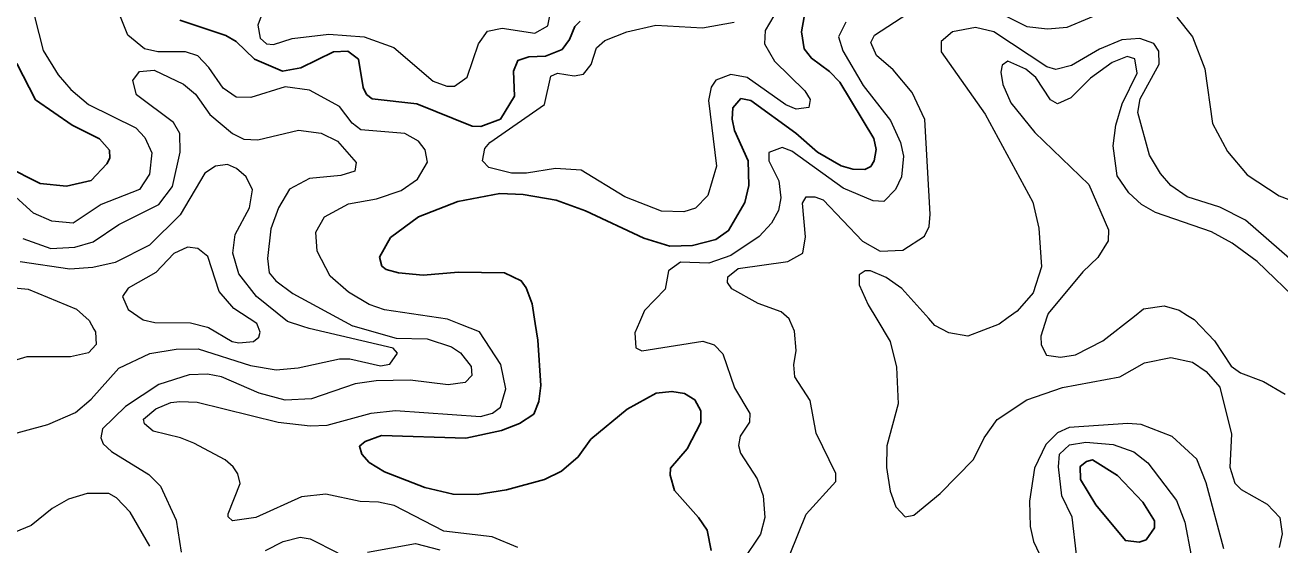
# Model space of a CAD drawing. Extents: x 473.9 to 500, y 7733.1 to 7760.8.
# Drawn here: x 489.264 to 492.567, y 7739.125 to 7740.495 of the extents above; entities that cross this region are included whole.
import ezdxf

# ---------------------------------------------------------------- set-up
doc = ezdxf.new("R2010")
doc.units = 0
doc.header["$LTSCALE"] = 0.032
doc.layers.add('1', color=7, linetype='Continuous', lineweight=25)
doc.layers.add('2', color=7, linetype='Continuous', lineweight=13)

msp = doc.modelspace()

# ---------------------------------------------------------------- linework, layer by layer
at = {"layer": '1'}
for points in [[(491.3219, 7740.5567), (491.3075, 7740.4772), (491.315, 7740.4327), (491.3338, 7740.4078), (491.3818, 7740.3725), (491.4083, 7740.3451), (491.4984, 7740.1958), (491.5042, 7740.1676), (491.4991, 7740.1369), (491.4901, 7740.1228), (491.4745, 7740.1144), (491.443, 7740.1154), (491.4123, 7740.1241), (491.3495, 7740.1602), (491.2932, 7740.2101), (491.1743, 7740.2963), (491.1483, 7740.3016), (491.1267, 7740.2771), (491.1248, 7740.2474), (491.1316, 7740.2173), (491.1674, 7740.1377), (491.169, 7740.0724), (491.1587, 7740.0277), (491.1159, 7739.9536), (491.0822, 7739.9301), (491.0208, 7739.9145), (490.9613, 7739.912), (490.8929, 7739.9335), (490.739, 7740.0055), (490.6618, 7740.0336), (490.5749, 7740.0489), (490.5136, 7740.0515), (490.4026, 7740.0298), (490.2994, 7739.9898), (490.2257, 7739.9352), (490.1971, 7739.8835), (490.2031, 7739.8597), (490.2142, 7739.8509), (490.2463, 7739.8417), (490.3119, 7739.8359), (490.4048, 7739.8439), (490.5261, 7739.8423), (490.57, 7739.8211), (490.583, 7739.8026), (490.5983, 7739.7605), (490.6067, 7739.7084), (490.6137, 7739.6649), (490.6215, 7739.5453), (490.6164, 7739.5026), (490.6028, 7739.4698), (490.5649, 7739.445), (490.5175, 7739.4265), (490.4244, 7739.4066), (490.2015, 7739.4129), (490.1591, 7739.3975), (490.144, 7739.3847), (490.1501, 7739.3643)], [(489.6709, 7740.5078), (489.7921, 7740.4677), (489.8192, 7740.4517), (489.8675, 7740.4052), (489.9409, 7740.3734), (489.9892, 7740.3823), (490.0755, 7740.4245), (490.1137, 7740.4264), (490.1414, 7740.405), (490.1534, 7740.3307), (490.1621, 7740.3126), (490.1774, 7740.3008), (490.2948, 7740.2874), (490.4403, 7740.2288), (490.4635, 7740.228), (490.5151, 7740.2469), (490.5522, 7740.3078), (490.5494, 7740.3734), (490.5605, 7740.4018), (490.59, 7740.4116), (490.6341, 7740.4135), (490.6774, 7740.4306), (490.6966, 7740.4572), (490.7106, 7740.4911), (490.7246, 7740.5056)], [(489.2129, 7740.1229), (489.3031, 7740.0779), (489.3725, 7740.0707), (489.4378, 7740.0859), (489.479, 7740.1294), (489.4863, 7740.1445), (489.4857, 7740.1656), (489.4596, 7740.1952), (489.3877, 7740.2315), (489.2914, 7740.2985), (489.2422, 7740.3942)], [(490.1501, 7739.3643), (490.1698, 7739.3423), (490.2095, 7739.3175), (490.3156, 7739.2761), (490.3904, 7739.2582), (490.4534, 7739.2578), (490.5312, 7739.2696), (490.6308, 7739.2976), (490.6758, 7739.3195), (490.72, 7739.357), (490.7534, 7739.4035), (490.8486, 7739.4826), (490.9252, 7739.5247), (490.9666, 7739.5296), (491, 7739.5236), (491.0267, 7739.507), (491.0425, 7739.4787), (491.0423, 7739.4471), (491.0067, 7739.3779), (490.9625, 7739.3269), (490.9617, 7739.3086), (490.973, 7739.2679), (491.0364, 7739.1974), (491.0591, 7739.1639), (491.0701, 7739.1105)]]:
    msp.add_lwpolyline(points, dxfattribs=at)
msp.add_lwpolyline([(492.083, 7739.2309), (492.0422, 7739.2969), (492.0417, 7739.3316), (492.0582, 7739.3448), (492.0741, 7739.3487), (492.1399, 7739.308), (492.2063, 7739.2374), (492.2373, 7739.1881), (492.2375, 7739.1698), (492.2149, 7739.1385), (492.197, 7739.1324), (492.1606, 7739.1364)], close=True, dxfattribs=at)
at = {"layer": '2'}
for points in [[(489.1993, 7740.8892), (489.2773, 7740.7799), (489.299, 7740.7373), (489.3031, 7740.6938), (489.2781, 7740.6118), (489.2757, 7740.5668), (489.3111, 7740.4285), (489.3505, 7740.3642), (489.3843, 7740.3256), (489.4309, 7740.2862), (489.5555, 7740.2243), (489.5788, 7740.1986), (489.5973, 7740.1584), (489.5909, 7740.1021), (489.5644, 7740.0619), (489.4639, 7740.0225), (489.3899, 7739.9726), (489.3336, 7739.9782), (489.2854, 7739.9992), (489.172, 7740.1021)], [(489.9148, 7740.6005), (489.8763, 7740.4952), (489.8828, 7740.4605), (489.8992, 7740.4455), (489.9177, 7740.4436), (489.9666, 7740.4596), (490.0636, 7740.471), (490.1563, 7740.4644), (490.234, 7740.4362), (490.338, 7740.3475), (490.3738, 7740.3338), (490.3943, 7740.3343), (490.4278, 7740.3575), (490.4572, 7740.4455), (490.4809, 7740.4794), (490.5192, 7740.4871), (490.6055, 7740.4736), (490.6399, 7740.4929), (490.6527, 7740.5598)], [(491.6436, 7739.9643), (491.6468, 7739.9964), (491.6326, 7740.2467), (491.5987, 7740.3176), (491.5494, 7740.3769), (491.5049, 7740.4152), (491.49, 7740.4496), (491.4995, 7740.4689), (491.6403, 7740.5598)], [(491.765, 7740.5602), (491.901, 7740.4917), (491.9552, 7740.4856), (492.007, 7740.4898), (492.1246, 7740.5389)], [(491.246, 7740.5389), (491.212, 7740.4807), (491.2104, 7740.4462), (491.2363, 7740.4003), (491.3161, 7740.3217), (491.3307, 7740.2989), (491.3271, 7740.2783), (491.2939, 7740.2733), (491.2664, 7740.2851), (491.1646, 7740.357), (491.1218, 7740.3649), (491.0824, 7740.3496), (491.0698, 7740.3318), (491.0631, 7740.2961), (491.0838, 7740.1235), (491.0607, 7740.0463), (491.029, 7740.0123), (490.9978, 7740.0032), (490.9394, 7740.0048), (490.8425, 7740.0423), (490.7272, 7740.1125), (490.6602, 7740.1172), (490.5833, 7740.1045), (490.5444, 7740.1045), (490.4841, 7740.1198), (490.4678, 7740.1372), (490.4744, 7740.1699), (490.4874, 7740.1853), (490.6311, 7740.2862), (490.6474, 7740.3606), (490.6656, 7740.3681), (490.7089, 7740.3618), (490.734, 7740.366), (490.7542, 7740.3917), (490.7681, 7740.4354), (490.7902, 7740.4543), (490.8478, 7740.4777), (490.9245, 7740.4952), (491.0472, 7740.488), (491.1308, 7740.5031)], [(490.3756, 7739.7202), (490.21, 7739.7443), (490.1698, 7739.7588), (490.1151, 7739.7909), (490.0669, 7739.8335), (490.0323, 7739.8995), (490.0291, 7739.9493), (490.0516, 7739.9895), (490.1151, 7740.0241), (490.1891, 7740.0369), (490.2534, 7740.0595), (490.2968, 7740.0892), (490.3234, 7740.1342), (490.3169, 7740.1664), (490.2992, 7740.1889), (490.2631, 7740.209), (490.1473, 7740.2194), (490.1248, 7740.2363), (490.091, 7740.2806), (490.0122, 7740.324), (489.9479, 7740.332), (489.8578, 7740.3047), (489.8193, 7740.3055), (489.7855, 7740.3288), (489.7477, 7740.3835), (489.7187, 7740.414), (489.6858, 7740.4245), (489.6134, 7740.4245), (489.578, 7740.4325), (489.5338, 7740.4687), (489.5145, 7740.517)], [(491.4247, 7740.5026), (491.4048, 7740.4645), (491.4165, 7740.4274), (491.4703, 7740.3356), (491.5419, 7740.2439), (491.5683, 7740.1861), (491.5759, 7740.1492), (491.5713, 7740.0954), (491.5555, 7740.0618), (491.5248, 7740.0297), (491.4965, 7740.0315), (491.4176, 7740.0656), (491.2821, 7740.1626), (491.257, 7740.1727), (491.2213, 7740.1596), (491.222, 7740.1373), (491.2477, 7740.0848), (491.2536, 7740.0395), (491.247, 7740.0061), (491.2285, 7739.9727), (491.1959, 7739.9381), (491.1217, 7739.8882), (491.0636, 7739.8677), (490.9894, 7739.8704), (490.9579, 7739.8475), (490.949, 7739.7991), (490.8946, 7739.7429), (490.8813, 7739.7118), (490.8691, 7739.6835), (490.8712, 7739.6442), (490.8875, 7739.6364), (491.0477, 7739.6622), (491.0777, 7739.652), (491.101, 7739.6287), (491.1314, 7739.5393), (491.1715, 7739.4716), (491.1712, 7739.4486), (491.1461, 7739.4117), (491.1419, 7739.3867), (491.1475, 7739.3671), (491.1911, 7739.2992), (491.2066, 7739.2541), (491.2109, 7739.1973), (491.1995, 7739.1534), (491.1518, 7739.0809)], [(492.1995, 7740.3008), (492.249, 7740.3918), (492.2489, 7740.4262), (492.2351, 7740.4468), (492.1985, 7740.4599), (492.1508, 7740.4565), (492.0924, 7740.4314), (492.0184, 7740.3888), (491.9777, 7740.3778), (491.9537, 7740.3849), (491.8142, 7740.4776), (491.766, 7740.4886), (491.7049, 7740.4771), (491.6755, 7740.4519), (491.6751, 7740.4244), (491.7915, 7740.2607), (491.9166, 7740.0286), (491.9322, 7739.96), (491.9395, 7739.8575), (491.9173, 7739.7895), (491.8758, 7739.7411), (491.8521, 7739.724), (491.8279, 7739.7065), (491.7452, 7739.6751), (491.6952, 7739.6836), (491.6591, 7739.7036), (491.6433, 7739.7214), (491.5723, 7739.8009), (491.5309, 7739.8302), (491.4898, 7739.8473), (491.4753, 7739.8476), (491.4592, 7739.8372), (491.4595, 7739.8102), (491.4835, 7739.7579), (491.5064, 7739.7196), (491.5413, 7739.6614), (491.5575, 7739.5933), (491.562, 7739.4963), (491.5325, 7739.3859), (491.5318, 7739.3291), (491.5409, 7739.2669), (491.5562, 7739.2251), (491.5803, 7739.1984), (491.6039, 7739.2028), (491.6732, 7739.2603), (491.7604, 7739.3503), (491.7888, 7739.4068), (491.8228, 7739.4555), (491.9011, 7739.5075), (491.9949, 7739.54), (492.1459, 7739.5677), (492.2106, 7739.6048), (492.28, 7739.6188), (492.3373, 7739.6068), (492.3735, 7739.5818), (492.4089, 7739.5403), (492.4394, 7739.4165), (492.4355, 7739.3302), (492.4486, 7739.2875), (492.4649, 7739.2708), (492.5333, 7739.2324), (492.5671, 7739.1974), (492.573, 7739.1543), (492.5657, 7739.118)], [(492.2956, 7740.5159), (492.3371, 7740.4638), (492.3695, 7740.3802), (492.3897, 7740.2355), (492.4297, 7740.1623), (492.4809, 7740.1001), (492.5654, 7740.045), (492.6166, 7740.0255)], [(492.1916, 7740.3684), (492.1857, 7740.4065), (492.1653, 7740.4122), (492.1252, 7740.3962), (492.0689, 7740.3552), (492.0169, 7740.3038), (491.9821, 7740.2878), (491.9637, 7740.2982), (491.9248, 7740.3568), (491.8986, 7740.3789), (491.8512, 7740.4001), (491.8364, 7740.3896), (491.8325, 7740.3711), (491.8377, 7740.3385), (491.8586, 7740.2898), (491.9224, 7740.2123), (492.0638, 7740.0752), (492.1162, 7739.9551), (492.1151, 7739.9266), (492.0877, 7739.8822), (492.048, 7739.8447), (491.9567, 7739.7349), (491.9536, 7739.7252), (491.9378, 7739.6753), (491.9386, 7739.6527), (491.9525, 7739.6253), (491.9895, 7739.6197), (492.0291, 7739.6255), (492.1011, 7739.663), (492.1842, 7739.7281), (492.208, 7739.7468), (492.2624, 7739.7549), (492.302, 7739.7434), (492.3239, 7739.7299), (492.3413, 7739.7191), (492.3949, 7739.6626), (492.4386, 7739.5957), (492.4634, 7739.5783), (492.5239, 7739.5552), (492.5812, 7739.5218)], [(489.2573, 7739.9326), (489.3314, 7739.9059), (489.3944, 7739.9095), (489.4424, 7739.9242), (489.5105, 7739.9693), (489.6155, 7740.0226), (489.6519, 7740.0699), (489.6721, 7740.1605), (489.671, 7740.2093), (489.6542, 7740.2388), (489.557, 7740.3109), (489.5474, 7740.3491), (489.5649, 7740.373), (489.6031, 7740.3762), (489.6809, 7740.3392), (489.7118, 7740.3131), (489.7503, 7740.2595), (489.8094, 7740.2094), (489.8397, 7740.1946), (489.8761, 7740.1924), (489.9838, 7740.218), (490.0433, 7740.2103), (490.0861, 7740.1892), (490.1351, 7740.1329), (490.1318, 7740.1098), (490.0947, 7740.0985), (490.0126, 7740.0904), (489.9597, 7740.0628), (489.9307, 7740.013), (489.9102, 7739.9579), (489.9021, 7739.8797), (489.9064, 7739.8418), (489.9239, 7739.8207), (489.9682, 7739.788), (490.1255, 7739.7026), (490.1263, 7739.7024), (490.2406, 7739.6699), (490.3225, 7739.6678), (490.3863, 7739.6472), (490.4097, 7739.6311), (490.4381, 7739.5953), (490.4402, 7739.5713), (490.4222, 7739.5531), (490.3775, 7739.5464), (490.2774, 7739.5593), (490.188, 7739.5577), (490.1328, 7739.5496), (490.018, 7739.5098), (489.9482, 7739.5063), (489.8795, 7739.5248), (489.7811, 7739.5676), (489.7436, 7739.5753), (489.6953, 7739.5736), (489.6154, 7739.5474), (489.5278, 7739.4897), (489.4675, 7739.4307), (489.4632, 7739.4071), (489.4689, 7739.3917), (489.4914, 7739.3714)], [(492.6245, 7739.7596), (492.507, 7739.872), (492.4418, 7739.9203), (492.3872, 7739.95), (492.2398, 7740.0013), (492.2031, 7740.0222), (492.1693, 7740.0531), (492.1387, 7740.0982), (492.1284, 7740.177), (492.1353, 7740.2312), (492.1521, 7740.2875), (492.1916, 7740.3684)], [(492.5926, 7739.8799), (492.4771, 7739.9813), (492.4092, 7740.0153), (492.3235, 7740.0422), (492.2804, 7740.0722), (492.253, 7740.1037), (492.2236, 7740.1524), (492.1936, 7740.2649), (492.1995, 7740.3008)], [(489.3959, 7739.4741), (489.4372, 7739.5087), (489.5108, 7739.5911), (489.5919, 7739.629), (489.6611, 7739.6412), (489.7195, 7739.6413), (489.8567, 7739.5977), (489.9248, 7739.586), (489.9822, 7739.5913), (490.0915, 7739.6156), (490.1188, 7739.6157), (490.1993, 7739.5971), (490.2236, 7739.601), (490.2437, 7739.6299), (490.2323, 7739.6432), (490.0111, 7739.6954), (489.9951, 7739.7007), (489.9548, 7739.7141), (489.8727, 7739.7794), (489.8267, 7739.8393), (489.8104, 7739.8935), (489.8168, 7739.9428), (489.8545, 7740.013), (489.8624, 7740.0607), (489.8457, 7740.0955), (489.8201, 7740.1174), (489.7966, 7740.1277), (489.7645, 7740.1236), (489.7364, 7740.1044), (489.6719, 7739.9952), (489.5911, 7739.9154), (489.5003, 7739.8692), (489.4419, 7739.8558), (489.3812, 7739.8519), (489.251, 7739.871)], [(491.2775, 7739.1012), (491.3196, 7739.2062), (491.3983, 7739.2918), (491.3981, 7739.3132), (491.3464, 7739.4197), (491.3305, 7739.5051), (491.2903, 7739.5676), (491.2874, 7739.5998), (491.2936, 7739.6374), (491.2889, 7739.6886), (491.2769, 7739.7168), (491.2752, 7739.7209), (491.254, 7739.7391), (491.1935, 7739.7614), (491.1239, 7739.7999), (491.1128, 7739.8168), (491.1139, 7739.8318), (491.1409, 7739.8533), (491.2721, 7739.8723), (491.311, 7739.8937), (491.3179, 7739.9369), (491.3107, 7740.0259), (491.3201, 7740.0425), (491.3432, 7740.0426), (491.365, 7740.0348), (491.4686, 7739.9259), (491.5146, 7739.8993), (491.5741, 7739.9017), (491.6315, 7739.939), (491.6436, 7739.9643)], [(489.027, 7739.823), (489.2721, 7739.799), (489.399, 7739.7461), (489.4324, 7739.7167), (489.4449, 7739.6938), (489.4491, 7739.6861), (489.4508, 7739.653), (489.4309, 7739.6315), (489.3834, 7739.6205), (489.2685, 7739.6207), (489.201, 7739.6)], [(490.5613, 7739.118), (490.493, 7739.1461), (490.366, 7739.1614), (490.2349, 7739.2289), (490.1939, 7739.2377), (490.1457, 7739.2394), (490.0556, 7739.2587), (489.9913, 7739.2514), (489.8707, 7739.1975), (489.8096, 7739.1879), (489.7983, 7739.1984), (489.7983, 7739.2064), (489.8297, 7739.2868), (489.8233, 7739.3125), (489.8112, 7739.331), (489.7903, 7739.3487), (489.7075, 7739.3929), (489.6729, 7739.4074), (489.6006, 7739.4251), (489.578, 7739.4444), (489.5756, 7739.4564), (489.6078, 7739.4838), (489.6472, 7739.4999), (489.6713, 7739.5031), (489.7163, 7739.5015), (489.9302, 7739.4484), (490.0138, 7739.4388), (490.0588, 7739.4404), (490.1746, 7739.4717), (490.2389, 7739.479), (490.4625, 7739.4629), (490.4946, 7739.4717), (490.5155, 7739.4878), (490.5292, 7739.5361), (490.5163, 7739.6004), (490.46, 7739.6864), (490.4112, 7739.7059), (490.3756, 7739.7202)], [(489.2102, 7739.4116), (489.3239, 7739.442), (489.3959, 7739.4741)], [(492.42, 7739.1144), (492.3735, 7739.2883), (492.3486, 7739.3505), (492.2832, 7739.4102), (492.2023, 7739.4419), (492.1668, 7739.445), (492.012, 7739.4346), (491.9816, 7739.4207), (491.9507, 7739.3894), (491.9215, 7739.327), (491.9081, 7739.2397), (491.9095, 7739.1736), (491.9189, 7739.1334), (491.9419, 7739.0836)], [(489.4914, 7739.3714), (489.5893, 7739.3103), (489.6197, 7739.2801), (489.6615, 7739.1902), (489.6744, 7739.106)], [(489.5918, 7739.1213), (489.5405, 7739.2115), (489.5046, 7739.2493), (489.4838, 7739.2606), (489.4274, 7739.2603), (489.3781, 7739.2454), (489.3352, 7739.2208), (489.2793, 7739.1762), (489.2349, 7739.1571)], [(489.8969, 7739.11), (489.943, 7739.1339), (489.9875, 7739.1452), (490.0139, 7739.1404), (490.0867, 7739.1043)], [(490.1654, 7739.1057), (490.2913, 7739.1283), (490.3557, 7739.1117)]]:
    msp.add_lwpolyline(points, dxfattribs=at)
for points in [[(489.6988, 7739.7106), (489.7437, 7739.6991), (489.7462, 7739.6976), (489.8085, 7739.6612), (489.8267, 7739.6572), (489.8653, 7739.6613), (489.8793, 7739.6727), (489.8828, 7739.686), (489.8773, 7739.6993), (489.8733, 7739.7088), (489.8131, 7739.7478), (489.7742, 7739.7933), (489.7445, 7739.8855), (489.7181, 7739.906), (489.691, 7739.9099), (489.6552, 7739.8929), (489.6078, 7739.843), (489.5351, 7739.8016), (489.52, 7739.7795), (489.5346, 7739.7452), (489.5747, 7739.7181), (489.6054, 7739.7113)], [(492.0207, 7739.1978), (491.9935, 7739.254), (491.9845, 7739.3306), (491.987, 7739.3643), (492.0136, 7739.3884), (492.0559, 7739.396), (492.1283, 7739.3896), (492.183, 7739.3703), (492.2191, 7739.3414), (492.2952, 7739.2422), (492.3166, 7739.1849), (492.3334, 7739.0967), (492.3275, 7739.0514), (492.3116, 7739.004), (492.2904, 7738.9739), (492.2626, 7738.9523), (492.2387, 7738.9425), (492.183, 7738.9387), (492.1094, 7738.9561), (492.0772, 7738.9832), (492.0514, 7739.0337), (492.0317, 7739.0992)]]:
    msp.add_lwpolyline(points, close=True, dxfattribs=at)

doc.saveas('drawing.dxf')
